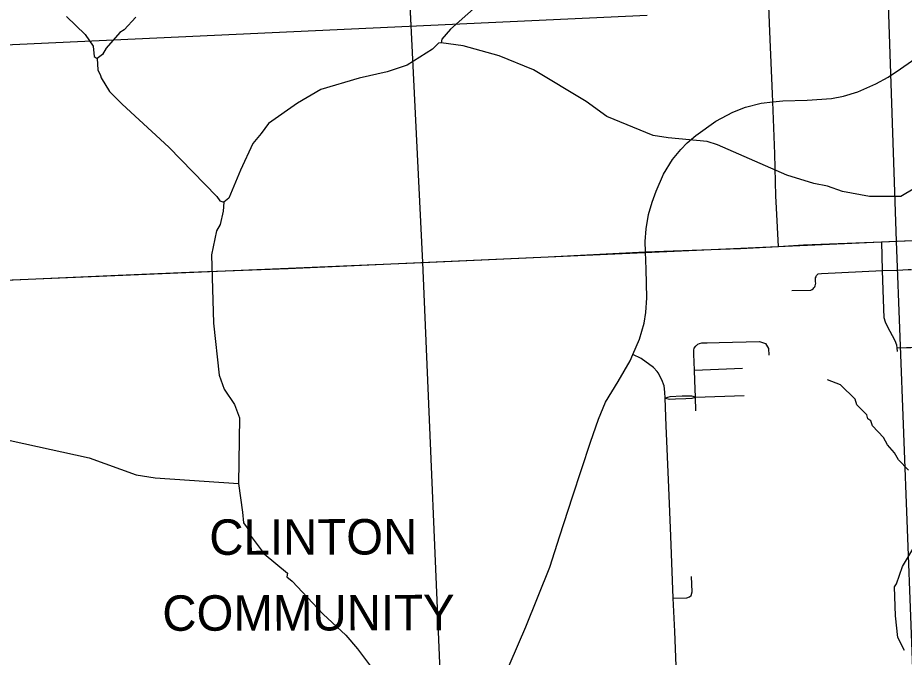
# Model space of a CAD drawing. Extents: x 128.7 to 185.5, y -21.4 to 12.6.
# Drawn here: x 167.331 to 169.207, y -7.342 to -5.988 of the extents above; entities that cross this region are included whole.
import ezdxf

# ---------------------------------------------------------------- set-up
doc = ezdxf.new("R2010")
doc.units = 0
for name, color, linetype in [('tdCoCityStreetMajor', 7, 'Continuous'), ('tdCoCityStreetMinor', 7, 'Continuous'), ('tdCoCorpBndry', 7, 'Continuous'), ('tdCoHydroRiver', 7, 'Continuous'), ('tdCoInstTxt', 7, 'Continuous'), ('tdCoSectLine', 7, 'Continuous'), ('tdCoSectLinePart', 7, 'Continuous')]:
    doc.layers.add(name, color=color, linetype=linetype)

msp = doc.modelspace()

# ---------------------------------------------------------------- linework, layer by layer
at = {"layer": 'tdCoCityStreetMajor'}
for points in [[(168.9282, -6.1659), (168.9275, -6.1491), (168.9223, -6.0169), (168.9178, -5.9079), (168.9132, -5.8013), (168.9092, -5.717), (168.9065, -5.6647), (168.9011, -5.5424), (168.9003, -5.5307), (168.8976, -5.4713), (168.8971, -5.4611), (168.8949, -5.413), (168.8932, -5.3745), (168.8878, -5.2398), (168.887, -5.2182)], [(168.9282, -6.1659), (168.9496, -6.1634), (169.0011, -6.1621), (169.0529, -6.1589), (169.0778, -6.1535), (169.1084, -6.1449), (169.1464, -6.1279), (169.1723, -6.1136), (169.1986, -6.0958), (169.2546, -6.0571)], [(168.6591, -6.4835), (168.6581, -6.4615), (168.6603, -6.4344), (168.6652, -6.4046), (168.6729, -6.3779), (168.6813, -6.355), (168.6973, -6.3187), (168.716, -6.2877), (168.7338, -6.2665), (168.7474, -6.2529), (168.7658, -6.2371), (168.8078, -6.2068), (168.8435, -6.1875), (168.8707, -6.1772), (168.9035, -6.1688), (168.9282, -6.1659)], [(168.9405, -6.4717), (168.9363, -6.391), (168.9349, -6.3646), (168.9326, -6.2756), (168.9282, -6.1659)], [(168.9405, -6.4717), (168.9932, -6.4688), (169.1592, -6.4622), (169.1915, -6.4609), (169.2751, -6.4572), (169.3195, -6.4552), (169.4107, -6.4514), (169.5281, -6.4466), (169.566, -6.4452)], [(167.1851, -6.5485), (167.1874, -6.5484), (167.1935, -6.5482), (167.3695, -6.5408), (167.5434, -6.5326), (167.6943, -6.5267), (167.903, -6.5186), (168.1205, -6.5087), (168.2798, -6.5018), (168.4534, -6.4937), (168.6033, -6.486), (168.6591, -6.4835)], [(168.3119, -7.517), (168.3212, -7.4872), (168.3456, -7.4166), (168.3552, -7.3947), (168.4056, -7.2771), (168.4564, -7.1505), (168.4781, -7.0847), (168.5044, -7.0018), (168.5427, -6.8864), (168.5597, -6.8374), (168.5745, -6.8018), (168.6014, -6.7575), (168.6263, -6.7143), (168.6322, -6.7008), (168.6465, -6.6682), (168.6564, -6.6344), (168.6598, -6.612), (168.662, -6.5809), (168.6608, -6.5202), (168.6591, -6.4835)], [(168.6591, -6.4835), (168.7175, -6.4809), (168.8379, -6.4769), (168.8603, -6.4762), (168.9405, -6.4717)]]:
    msp.add_lwpolyline(points, dxfattribs=at)
at = {"layer": 'tdCoCityStreetMinor'}
for p, q in [((169.1608, -6.5232), (169.1592, -6.4622)), ((169.1924, -6.6944), (169.1915, -6.6864)), ((168.763, -6.7336), (168.8645, -6.7299)), ((168.7648, -6.7908), (168.8679, -6.7872)), ((168.7659, -6.8202), (168.7648, -6.7908))]:
    msp.add_line(p, q, dxfattribs=at)
for points in [[(168.9685, -6.5651), (169.0089, -6.5644), (169.0114, -6.5632), (169.0136, -6.5616), (169.0155, -6.5597), (169.0171, -6.5574), (169.0182, -6.555), (169.0189, -6.5523), (169.0192, -6.5496), (169.019, -6.5469), (169.0186, -6.5442), (169.0185, -6.5415), (169.0189, -6.5387), (169.0198, -6.5361), (169.0204, -6.5349), (169.0211, -6.5337), (169.0227, -6.5315), (169.0247, -6.5296), (169.0316, -6.5289), (169.1608, -6.5232)], [(169.1608, -6.5232), (169.1924, -6.5218), (169.2151, -6.5208), (169.222, -6.5204)], [(169.1915, -6.6864), (169.1909, -6.6808), (169.1875, -6.6719), (169.1714, -6.6413), (169.1667, -6.632), (169.1643, -6.6228), (169.1623, -6.5839), (169.1608, -6.5232)], [(168.763, -6.7336), (168.7612, -6.7001), (168.7612, -6.6913), (168.7622, -6.6873), (168.7646, -6.6837), (168.7658, -6.6823), (168.7659, -6.6821), (168.7667, -6.6813), (168.7698, -6.6791), (168.7735, -6.6773), (168.778, -6.6762), (168.7892, -6.6759), (168.815, -6.6756), (168.9005, -6.6731), (168.9128, -6.6773), (168.9191, -6.6879), (168.92, -6.7023)], [(169.1915, -6.6864), (169.2114, -6.686), (169.2205, -6.686), (169.2295, -6.6834)], [(168.7006, -6.793), (168.7002, -6.7807), (168.6987, -6.7667), (168.6935, -6.7546), (168.6861, -6.7398), (168.6834, -6.7367), (168.676, -6.7282), (168.6496, -6.7092), (168.6322, -6.7008)], [(168.7648, -6.7908), (168.7636, -6.7556), (168.763, -6.7336)], [(168.7648, -6.7908), (168.7573, -6.7886), (168.7368, -6.7892), (168.7103, -6.7904), (168.7006, -6.793)], [(168.7006, -6.793), (168.7104, -6.795), (168.7228, -6.7947), (168.7442, -6.7939), (168.758, -6.7934), (168.7648, -6.7908)], [(168.7178, -7.2167), (168.716, -7.1788), (168.7125, -7.0853), (168.7083, -6.9822), (168.7029, -6.8515), (168.7006, -6.793)], [(168.7178, -7.2167), (168.7465, -7.216), (168.752, -7.214), (168.7559, -7.2106), (168.7579, -7.2032), (168.7562, -7.1704)], [(168.7344, -7.648), (168.7303, -7.5272), (168.7291, -7.4987), (168.7258, -7.415), (168.7211, -7.287), (168.7178, -7.2167)]]:
    msp.add_lwpolyline(points, dxfattribs=at)
at = {"layer": 'tdCoCorpBndry'}
msp.add_lwpolyline([(167.1667, -6.0512), (168.6623, -5.9822)], dxfattribs=at)
at = {"layer": 'tdCoHydroRiver'}
for points in [[(168.3319, -5.9361), (168.2465, -6.0121), (168.2284, -6.0333), (168.2271, -6.0412), (168.2208, -6.0415), (168.2087, -6.0546), (168.1547, -6.0883), (168.1127, -6.1025), (168.0532, -6.1159), (167.972, -6.1396), (167.9226, -6.1683), (167.8612, -6.2117), (167.8462, -6.2328), (167.8281, -6.2541), (167.8019, -6.3103), (167.7773, -6.3697), (167.7666, -6.378), (167.7658, -6.397), (167.759, -6.4257), (167.7516, -6.4386), (167.741, -6.4895), (167.745, -6.6346), (167.7572, -6.7446), (167.7678, -6.7742), (167.7896, -6.8065), (167.8001, -6.8345), (167.7977, -6.9735), (167.8064, -7.0347), (167.8088, -7.0567), (167.8221, -7.0751), (167.8224, -7.083), (167.8524, -7.1229), (167.9013, -7.1636), (167.9001, -7.1716), (167.9115, -7.1806), (167.9658, -7.2385), (167.9773, -7.2506), (168.0248, -7.2946), (168.0496, -7.3236), (168.0896, -7.3773)], [(167.4343, -5.9853), (167.4736, -6.0233), (167.4903, -6.0479), (167.4927, -6.0699), (167.4992, -6.0744), (167.5004, -6.0979), (167.5058, -6.1102), (167.5076, -6.1148), (167.525, -6.1439), (167.5518, -6.171), (167.6507, -6.2615), (167.7518, -6.366), (167.7586, -6.3752), (167.7666, -6.378)], [(167.5811, -5.9863), (167.5562, -6.0135), (167.5467, -6.0189), (167.5182, -6.0519), (167.5103, -6.0655), (167.4992, -6.0744)], [(169.2813, -6.3176), (169.1995, -6.3665), (169.1332, -6.3659), (169.0759, -6.3555), (169.0439, -6.3442), (169.0153, -6.3389), (168.9578, -6.3207), (168.8116, -6.2569), (168.7893, -6.2499), (168.7069, -6.242), (168.6751, -6.2369), (168.5772, -6.1965), (168.5334, -6.1651), (168.4219, -6.0984), (168.3497, -6.0681), (168.2731, -6.0474), (168.2271, -6.0412)], [(169.2157, -6.9452), (169.1943, -6.9239), (169.1858, -6.9085), (169.171, -6.8917), (169.1625, -6.8762), (169.1394, -6.8519), (169.1359, -6.841), (169.1294, -6.8365), (169.1275, -6.8287), (169.1061, -6.8074), (169.1025, -6.7949), (169.0713, -6.7646), (169.0441, -6.7546)], [(167.2046, -6.8588), (167.4822, -6.9194), (167.5817, -6.9552), (167.6218, -6.9615), (167.7977, -6.9735)], [(169.2069, -7.3276), (169.1932, -7.2997), (169.1882, -7.2541), (169.1858, -7.1926), (169.1903, -7.1861), (169.2031, -7.1493), (169.2268, -7.109)]]:
    msp.add_lwpolyline(points, dxfattribs=at)
at = {"layer": 'tdCoSectLine'}
for points in [[(169.1552, -5.4591), (169.1894, -6.4609)], [(168.1386, -5.516), (168.1876, -6.5059)], [(169.1894, -6.4609), (170.1892, -6.4209)], [(168.1876, -6.5059), (169.1894, -6.4609)], [(169.1894, -6.4609), (169.2283, -7.4765)], [(167.1849, -6.5485), (168.1876, -6.5059)], [(168.1876, -6.5059), (168.2301, -7.5206)]]:
    msp.add_lwpolyline(points, dxfattribs=at)
at = {"layer": 'tdCoSectLinePart'}
msp.add_lwpolyline([(168.1386, -5.516), (168.1628, -6.0052)], dxfattribs=at)

# ---------------------------------------------------------------- texts
at = {"layer": 'tdCoInstTxt'}
for s, p in [('CLINTON', (167.7362, -7.1248)), ('CLINTON', (167.7362, -7.1248)), ('COMMUNITY', (167.6369, -7.2856)), ('COMMUNITY', (167.6369, -7.2856))]:
    msp.add_text(s, height=0.075, rotation=0.1266, dxfattribs=at).set_placement(p)

doc.saveas('drawing.dxf')
